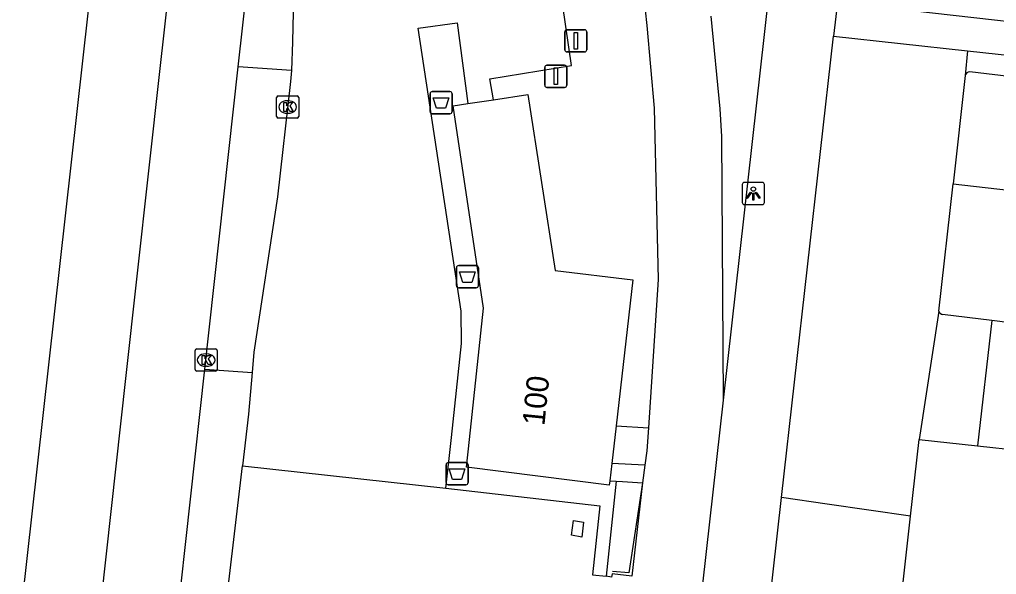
# Model space of a CAD drawing. Extents: x 162026 to 163499, y 387297 to 388169.
# Drawn here: x 162086.74 to 162130.69, y 387816.21 to 387841.16 of the extents above; entities that cross this region are included whole.
import ezdxf

# ---------------------------------------------------------------- set-up
doc = ezdxf.new("R2010")
doc.units = 0
for name, color, linetype in [('IMGEO_Afsluitpaal', 7, 'Continuous'), ('IMGEO_Afvalbak', 7, 'Continuous'), ('IMGEO_Fietspad_gesloten', 7, 'Continuous'), ('IMGEO_Groenvoorziening', 7, 'Continuous'), ('IMGEO_Hek', 7, 'Continuous'), ('IMGEO_Kolk', 7, 'Continuous'), ('IMGEO_Lichtpunt', 7, 'Continuous'), ('IMGEO_Muur', 7, 'Continuous'), ('IMGEO_Pand', 7, 'Continuous'), ('IMGEO_Pand_nummerreeks', 7, 'Continuous'), ('IMGEO_Parkeervlak_open', 7, 'Continuous'), ('IMGEO_Rijbaan_lokaal_open', 7, 'Continuous'), ('IMGEO_Rijbaan_regionaal_gesloten', 7, 'Continuous'), ('IMGEO_Verkeerseiland_open', 7, 'Continuous'), ('IMGEO_Voetpad_open', 7, 'Continuous')]:
    doc.layers.add(name, color=color, linetype=linetype)

msp = doc.modelspace()

# ---------------------------------------------------------------- linework, layer by layer
at = {"layer": 'IMGEO_Afsluitpaal'}
for p, q in [((162111.269, 387839.804), (162111.269, 387840.604)), ((162111.269, 387840.604), (162111.269, 387839.804)), ((162111.369, 387840.704), (162112.159, 387840.704)), ((162112.159, 387840.704), (162111.369, 387840.704)), ((162112.259, 387840.604), (162112.259, 387839.804)), ((162112.259, 387839.804), (162112.259, 387840.604)), ((162112.159, 387839.704), (162111.369, 387839.704)), ((162111.369, 387839.704), (162112.159, 387839.704)), ((162110.468, 387839.11), (162111.258, 387839.11)), ((162111.258, 387839.11), (162110.468, 387839.11)), ((162110.368, 387838.21), (162110.368, 387839.01)), ((162110.368, 387839.01), (162110.368, 387838.21)), ((162111.358, 387839.01), (162111.358, 387838.21)), ((162111.358, 387838.21), (162111.358, 387839.01)), ((162111.258, 387838.11), (162110.468, 387838.11)), ((162110.468, 387838.11), (162111.258, 387838.11))]:
    msp.add_line(p, q, dxfattribs=at)
for points in [[(162111.689, 387840.579), (162111.839, 387840.579), (162111.839, 387839.829), (162111.689, 387839.829), (162111.689, 387840.579)], [(162110.788, 387838.985), (162110.938, 387838.985), (162110.938, 387838.235), (162110.788, 387838.235), (162110.788, 387838.985)]]:
    msp.add_lwpolyline(points, dxfattribs=at)
for centre, start, end in [((162111.369, 387840.604), 90, 180), ((162111.369, 387840.604), 90, 180), ((162112.159, 387840.604), 0, 90), ((162112.159, 387840.604), 360, 90), ((162111.369, 387839.804), 180, 270), ((162111.369, 387839.804), 180, 270), ((162112.159, 387839.804), 270, 0), ((162112.159, 387839.804), 270, 0), ((162110.468, 387839.01), 90, 180), ((162110.468, 387839.01), 90, 180), ((162111.258, 387839.01), 0, 90), ((162111.258, 387839.01), 360, 90), ((162110.468, 387838.21), 180, 270), ((162110.468, 387838.21), 180, 270), ((162111.258, 387838.21), 270, 0), ((162111.258, 387838.21), 270, 0)]:
    msp.add_arc(centre, 0.1, start, end, dxfattribs=at)
at = {"layer": 'IMGEO_Afvalbak'}
for p, q in [((162105.21, 387837.026), (162105.21, 387837.826)), ((162105.21, 387837.826), (162105.21, 387837.026)), ((162105.31, 387837.926), (162106.1, 387837.926)), ((162106.1, 387837.926), (162105.31, 387837.926)), ((162106.2, 387837.826), (162106.2, 387837.026)), ((162106.2, 387837.026), (162106.2, 387837.826)), ((162106.1, 387836.926), (162105.31, 387836.926)), ((162105.31, 387836.926), (162106.1, 387836.926)), ((162106.398, 387829.198), (162106.398, 387829.998)), ((162106.398, 387829.998), (162106.398, 387829.198)), ((162106.498, 387830.098), (162107.288, 387830.098)), ((162107.288, 387830.098), (162106.498, 387830.098)), ((162107.388, 387829.998), (162107.388, 387829.198)), ((162107.388, 387829.198), (162107.388, 387829.998)), ((162107.288, 387829.098), (162106.498, 387829.098)), ((162106.498, 387829.098), (162107.288, 387829.098)), ((162105.931, 387820.337), (162105.931, 387821.137)), ((162105.931, 387821.137), (162105.931, 387820.337)), ((162106.031, 387821.237), (162106.821, 387821.237)), ((162106.821, 387821.237), (162106.031, 387821.237)), ((162106.921, 387821.137), (162106.921, 387820.337)), ((162106.921, 387820.337), (162106.921, 387821.137)), ((162106.821, 387820.237), (162106.031, 387820.237)), ((162106.031, 387820.237), (162106.821, 387820.237))]:
    msp.add_line(p, q, dxfattribs=at)
for points in [[(162105.353, 387837.64), (162106.057, 387837.64), (162105.908, 387837.17), (162105.502, 387837.17), (162105.353, 387837.64)], [(162106.541, 387829.812), (162107.245, 387829.812), (162107.096, 387829.342), (162106.69, 387829.342), (162106.541, 387829.812)], [(162106.074, 387820.951), (162106.778, 387820.951), (162106.629, 387820.481), (162106.223, 387820.481), (162106.074, 387820.951)]]:
    msp.add_lwpolyline(points, dxfattribs=at)
for centre, start, end in [((162105.31, 387837.826), 90, 180), ((162105.31, 387837.826), 90, 180), ((162106.1, 387837.826), 0, 90), ((162106.1, 387837.826), 360, 90), ((162105.31, 387837.026), 180, 270), ((162105.31, 387837.026), 180, 270), ((162106.1, 387837.026), 270, 0), ((162106.1, 387837.026), 270, 0), ((162106.498, 387829.998), 90, 180), ((162106.498, 387829.998), 90, 180), ((162107.288, 387829.998), 0, 90), ((162107.288, 387829.998), 360, 90), ((162106.498, 387829.198), 180, 270), ((162106.498, 387829.198), 180, 270), ((162107.288, 387829.198), 270, 0), ((162107.288, 387829.198), 270, 0), ((162106.031, 387821.137), 90, 180), ((162106.031, 387821.137), 90, 180), ((162106.821, 387821.137), 0, 90), ((162106.821, 387821.137), 360, 90), ((162106.031, 387820.337), 180, 270), ((162106.031, 387820.337), 180, 270), ((162106.821, 387820.337), 270, 0), ((162106.821, 387820.337), 270, 0)]:
    msp.add_arc(centre, 0.1, start, end, dxfattribs=at)
at = {"layer": 'IMGEO_Fietspad_gesloten'}
for points in [[(162114.732, 387842.973), (162114.956, 387840.897), (162115.292, 387837.17), (162115.474, 387829.464), (162115.034, 387822.8)], [(162118.416, 387824.044), (162118.338, 387835.91), (162118.255, 387837.146), (162117.862, 387841.311)], [(162115.789, 387800.681), (162118.416, 387824.044)], [(162115.034, 387822.8), (162114.966, 387821.772), (162114.876, 387821.124)], [(162114.876, 387821.124), (162114.765, 387820.331), (162114.287, 387816.123), (162113.407, 387816.228), (162113.376, 387816.083), (162113.131, 387816.121)]]:
    msp.add_lwpolyline(points, dxfattribs=at)
at = {"layer": 'IMGEO_Groenvoorziening'}
for points in [[(162129.386, 387839.759), (162129.282, 387838.639)], [(162128.1, 387828.045), (162127.212, 387822.282)], [(162126.828, 387818.829), (162123.083, 387819.365), (162121.028, 387819.659)]]:
    msp.add_lwpolyline(points, dxfattribs=at)
at = {"layer": 'IMGEO_Hek'}
for points in [[(162113.295, 387820.411), (162113.873, 387820.38)], [(162114.765, 387820.331), (162114.16, 387816.28), (162113.419, 387816.337)], [(162113.873, 387820.38), (162114.765, 387820.331)]]:
    msp.add_lwpolyline(points, dxfattribs=at)
at = {"layer": 'IMGEO_Kolk'}
for p, q in [((162098.303, 387836.803), (162098.303, 387837.655)), ((162098.378, 387837.729), (162099.23, 387837.729)), ((162098.791, 387837.509), (162098.816, 387837.509)), ((162099.304, 387837.655), (162099.304, 387836.803)), ((162098.814, 387836.949), (162098.789, 387836.949)), ((162099.23, 387836.729), (162098.378, 387836.729)), ((162094.71, 387826.349), (162095.562, 387826.349)), ((162094.635, 387825.423), (162094.635, 387826.275)), ((162095.123, 387826.129), (162095.148, 387826.129)), ((162095.636, 387826.275), (162095.636, 387825.423)), ((162095.146, 387825.569), (162095.121, 387825.569)), ((162095.562, 387825.349), (162094.71, 387825.349))]:
    msp.add_line(p, q, dxfattribs=at)
for points in [[(162098.303, 387836.803), (162098.303, 387837.655)], [(162098.378, 387837.729), (162099.23, 387837.729)], [(162098.624, 387837.429), (162098.747, 387837.429), (162098.747, 387837.278), (162098.877, 387837.429), (162099.041, 387837.429), (162098.895, 387837.278), (162099.048, 387837.029), (162098.896, 387837.029), (162098.811, 387837.193), (162098.747, 387837.126), (162098.747, 387837.029), (162098.624, 387837.029), (162098.624, 387837.429)], [(162099.304, 387837.655), (162099.304, 387836.803)], [(162099.23, 387836.729), (162098.378, 387836.729)], [(162094.71, 387826.349), (162095.562, 387826.349)], [(162094.635, 387825.423), (162094.635, 387826.275)], [(162094.956, 387826.049), (162095.079, 387826.049), (162095.079, 387825.898), (162095.209, 387826.049), (162095.373, 387826.049), (162095.227, 387825.898), (162095.38, 387825.649), (162095.228, 387825.649), (162095.143, 387825.813), (162095.079, 387825.746), (162095.079, 387825.649), (162094.956, 387825.649), (162094.956, 387826.049)], [(162095.636, 387826.275), (162095.636, 387825.423)], [(162095.562, 387825.349), (162094.71, 387825.349)]]:
    msp.add_lwpolyline(points, dxfattribs=at)
for centre, start, end in [((162098.38, 387837.653), 91.552, 178.448), ((162098.38, 387837.653), 91.552, 178.448), ((162099.228, 387837.653), 1.552, 88.448), ((162099.228, 387837.653), 1.552, 88.448), ((162098.38, 387836.805), 181.552, 268.448), ((162098.38, 387836.805), 181.552, 268.448), ((162099.228, 387836.805), 271.552, 358.448), ((162099.228, 387836.805), 271.552, 358.448), ((162094.712, 387826.273), 91.552, 178.448), ((162094.712, 387826.273), 91.552, 178.448), ((162095.56, 387826.273), 1.552, 88.448), ((162095.56, 387826.273), 1.552, 88.448), ((162094.712, 387825.425), 181.552, 268.448), ((162094.712, 387825.425), 181.552, 268.448), ((162095.56, 387825.425), 271.552, 358.448), ((162095.56, 387825.425), 271.552, 358.448)]:
    msp.add_arc(centre, 0.0765, start, end, dxfattribs=at)
for centre, major_axis, ratio, start_param, end_param in [((162098.79, 387837.229), (-0.387, 0.002), 0.722429, 4.712389, 7.853982), ((162098.815, 387837.229), (-0.39, 0.002), 0.717154, 1.570796, 4.712389), ((162095.122, 387825.849), (-0.387, 0.002), 0.722429, 4.712389, 7.853982), ((162095.147, 387825.849), (-0.39, 0.002), 0.717154, 1.570796, 4.712389)]:
    msp.add_ellipse(centre, major_axis=major_axis, ratio=ratio, start_param=start_param, end_param=end_param, dxfattribs=at)
at = {"layer": 'IMGEO_Lichtpunt'}
for p, q in [((162120.158, 387833.836), (162119.35, 387833.836)), ((162120.158, 387833.836), (162119.35, 387833.836)), ((162119.256, 387833.741), (162119.256, 387832.934)), ((162119.256, 387833.741), (162119.256, 387832.934)), ((162120.252, 387832.934), (162120.252, 387833.741)), ((162120.252, 387832.934), (162120.252, 387833.741)), ((162119.35, 387832.84), (162120.158, 387832.84)), ((162119.35, 387832.84), (162120.158, 387832.84))]:
    msp.add_line(p, q, dxfattribs=at)
for points in [[(162119.63, 387833.405), (162119.669, 387833.377), (162119.481, 387833.115), (162119.443, 387833.142), (162119.63, 387833.405)], [(162119.732, 387833.357), (162119.779, 387833.357), (162119.779, 387833.035), (162119.732, 387833.035), (162119.732, 387833.357)], [(162119.842, 387833.377), (162119.88, 387833.404), (162120.067, 387833.142), (162120.028, 387833.114), (162119.842, 387833.377)]]:
    msp.add_lwpolyline(points, dxfattribs=at)
msp.add_circle((162119.755, 387833.539), 0.0994, dxfattribs=at)
for centre, start, end in [((162119.35, 387833.741), 90, 180), ((162119.35, 387833.741), 90, 180), ((162120.158, 387833.741), 0, 90), ((162120.158, 387833.741), 0, 90), ((162119.35, 387832.934), 180, 270), ((162119.35, 387832.934), 180, 270), ((162120.158, 387832.934), 270, 0), ((162120.158, 387832.934), 270, 360)]:
    msp.add_arc(centre, 0.0946, start, end, dxfattribs=at)
at = {"layer": 'IMGEO_Muur'}
msp.add_lwpolyline([(162112.041, 387817.878), (162111.572, 387817.965), (162111.671, 387818.626), (162112.117, 387818.558), (162112.041, 387817.878)], dxfattribs=at)
at = {"layer": 'IMGEO_Pand'}
for points in [[(162108.068, 387837.555), (162109.607, 387837.786), (162110.833, 387829.869), (162114.335, 387829.462), (162113.581, 387822.896)], [(162113.295, 387820.411), (162113.273, 387820.222), (162106.851, 387821.029), (162106.983, 387822.279), (162107.609, 387828.189), (162106.243, 387837.282), (162106.909, 387837.382)], [(162106.909, 387837.382), (162108.068, 387837.555)], [(162113.581, 387822.896), (162113.385, 387821.194)], [(162126.828, 387818.829), (162127.212, 387822.282)], [(162127.212, 387822.282), (162129.845, 387821.989)], [(162129.845, 387821.989), (162131.777, 387821.774)], [(162113.385, 387821.194), (162113.295, 387820.411)], [(162141.359, 387746.642), (162130.736, 387747.732), (162130.995, 387750), (162134.38, 387779.681), (162122.62, 387781.023), (162126.828, 387818.829)]]:
    msp.add_lwpolyline(points, dxfattribs=at)
at = {"layer": 'IMGEO_Parkeervlak_open'}
for points in [[(162129.282, 387838.639), (162128.746, 387833.776)], [(162141.646, 387837.364), (162129.498, 387838.809)]]:
    msp.add_lwpolyline(points, dxfattribs=at)
msp.add_arc((162129.485, 387838.603), 0.206, 86.4761, 169.932, dxfattribs=at)
at = {"layer": 'IMGEO_Rijbaan_lokaal_open'}
for points in [[(162098.662, 387848.584), (162098.992, 387845.547), (162099.1, 387843.507), (162099.024, 387840.156), (162098.97, 387838.868)], [(162108.068, 387837.555), (162107.9, 387838.501), (162111.576, 387839.099), (162111.189, 387841.777), (162111.845, 387841.875), (162111.749, 387842.534)], [(162105.921, 387820.09), (162106.168, 387822.371), (162106.625, 387826.6), (162106.603, 387828.046), (162104.682, 387840.77), (162106.428, 387841.015), (162106.909, 387837.382)], [(162098.97, 387838.868), (162098.938, 387838.371), (162098.353, 387833.187), (162097.281, 387826.208), (162097.204, 387825.281)], [(162128.1, 387828.045), (162128.746, 387833.776)], [(162128.746, 387833.776), (162141.717, 387832.294), (162154.461, 387830.83)], [(162130.491, 387827.621), (162128.269, 387827.898)], [(162132.021, 387827.43), (162130.491, 387827.621)], [(162097.204, 387825.281), (162097.047, 387823.409), (162096.767, 387821.087)], [(162094.882, 387805.045), (162096.767, 387821.087)], [(162096.767, 387821.087), (162105.921, 387820.09)], [(162105.921, 387820.09), (162112.855, 387819.291), (162112.523, 387816.185), (162113.131, 387816.121)]]:
    msp.add_lwpolyline(points, dxfattribs=at)
msp.add_arc((162128.314, 387828.121), 0.227, 199.4812, 258.4839, dxfattribs=at)
at = {"layer": 'IMGEO_Rijbaan_regionaal_gesloten'}
for points in [[(162118.847, 388167.319), (162118.784, 388163.821), (162118.414, 388149.01), (162117.683, 388128.448), (162116.859, 388112.665), (162115.926, 388096.828), (162114.902, 388081.118), (162113.723, 388065.297), (162112.335, 388048.541), (162109.282, 388016.74), (162106.505, 387990.085), (162103.819, 387966.184), (162094.856, 387886.497), (162087.297, 387818.939), (162079.611, 387750.509), (162073.014, 387691.729), (162068.986, 387656.002), (162065.336, 387623.382), (162060.869, 387583.595), (162055.598, 387536.533), (162051.705, 387501.521), (162046.313, 387453.259)], [(162113.732, 388027.667), (162112.333, 388013.732), (162111.302, 388003.77), (162110.16, 387992.987), (162108.956, 387981.989), (162108.052, 387973.989), (162106.738, 387962.076), (162105.165, 387948.106), (162104.337, 387940.147), (162103.663, 387934.281), (162102.325, 387922.313), (162101.435, 387914.378), (162100.058, 387902.373), (162098.894, 387891.718), (162098.265, 387885.779), (162096.931, 387873.862), (162095.488, 387860.805), (162094.387, 387850.878), (162093.057, 387838.959), (162091.504, 387825.016), (162089.98, 387811.145), (162088.603, 387799.212), (162087.295, 387787.326)], [(162096.583, 387839.029), (162097.637, 387848.559)], [(162095.08, 387825.443), (162096.583, 387839.029)], [(162091.846, 387796.205), (162095.08, 387825.443)]]:
    msp.add_lwpolyline(points, dxfattribs=at)
at = {"layer": 'IMGEO_Verkeerseiland_open'}
for points in [[(162098.97, 387838.868), (162096.583, 387839.029)], [(162095.08, 387825.443), (162097.204, 387825.281)]]:
    msp.add_lwpolyline(points, dxfattribs=at)
at = {"layer": 'IMGEO_Voetpad_open'}
for points in [[(162118.416, 387824.044), (162120.458, 387842.247), (162120.645, 387843.913)], [(162123.536, 387841.932), (162123.364, 387840.416)], [(162142.441, 387841.533), (162142.287, 387839.823), (162124.231, 387841.861), (162123.536, 387841.932)], [(162121.028, 387819.659), (162123.364, 387840.416)], [(162123.364, 387840.416), (162129.386, 387839.759)], [(162129.386, 387839.759), (162142.079, 387838.375), (162141.978, 387837.533), (162141.753, 387837.294)], [(162130.491, 387827.621), (162129.845, 387821.989)], [(162113.581, 387822.896), (162115.034, 387822.8)], [(162114.876, 387821.124), (162113.385, 387821.194)], [(162113.295, 387820.411), (162113.584, 387820.395), (162113.131, 387816.121)], [(162112.872, 387747.057), (162113.203, 387750), (162121.028, 387819.659)]]:
    msp.add_lwpolyline(points, dxfattribs=at)

# ---------------------------------------------------------------- texts
at = {"layer": 'IMGEO_Pand_nummerreeks'}
msp.add_text('100', height=1, rotation=84.2133, dxfattribs=at).set_placement((162110.354, 387822.87))

doc.saveas('drawing.dxf')
